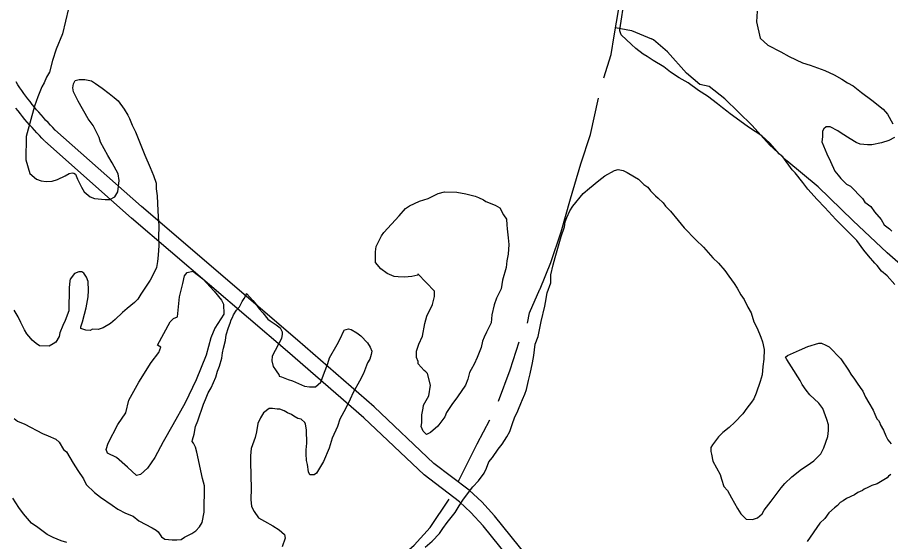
# Model space of a CAD drawing. Extents: x 3263578 to 3301413, y 764927 to 798602.
# Drawn here: x 3270632 to 3272360, y 778387 to 779425 of the extents above; entities that cross this region are included whole.
import ezdxf

# ---------------------------------------------------------------- set-up
doc = ezdxf.new("R2010")
doc.units = 0
for name, color, linetype in [('V-ROAD-CNTR', 7, 'Continuous'), ('V-SITE-VEGE', 7, 'Continuous'), ('V-TOPO-SHOR', 7, 'Continuous')]:
    doc.layers.add(name, color=color, linetype=linetype)

msp = doc.modelspace()

# ---------------------------------------------------------------- linework, layer by layer
at = {"layer": 'V-ROAD-CNTR'}
for points in [[(3270706.3, 779201.5), (3270701.4, 779206.4), (3270696.7, 779211.3), (3270692, 779216.3), (3270687.3, 779221.3), (3270682.8, 779226.4), (3270678.3, 779231.5), (3270673.8, 779236.7), (3270669.4, 779241.9), (3270665.1, 779247.2), (3270660.8, 779252.5), (3270656.6, 779257.9), (3270652.4, 779263.3), (3270648.3, 779268.7), (3270644.3, 779274.3), (3270640.3, 779279.8), (3270636.4, 779285.4), (3270632.6, 779291.1), (3270628.8, 779296.8)], [(3270684.9, 779180.4), (3270680, 779185.4), (3270675, 779190.6), (3270670.1, 779195.8), (3270665.2, 779201.1), (3270660.4, 779206.4), (3270655.6, 779211.8), (3270651, 779217.2), (3270646.3, 779222.7), (3270641.8, 779228.2), (3270637.3, 779233.8), (3270632.9, 779239.5), (3270628.5, 779245.2)], [(3272696.9, 777355.3), (3272614.2, 777447.5), (3272600.6, 777472.1), (3272583.8, 777492.6), (3272565.1, 777502.4), (3272490.5, 777536.7), (3272373.6, 777639.4), (3272167.1, 777841.8), (3271857.2, 778106), (3271817.8, 778142.7), (3271792.7, 778168.4), (3271575.9, 778437.4), (3271550.6, 778465.6), (3271525.7, 778488.5), (3271455.9, 778541.5), (3271337.4, 778653.7), (3271185.9, 778785.8), (3270877.1, 779050), (3270705.6, 779202.2)], [(3272674.5, 777335.2), (3272589.6, 777430), (3272575.7, 777455.2), (3272564.5, 777468.8), (3272551.9, 777475.4), (3272474, 777511.3), (3272353.2, 777617.4), (3272146.8, 777819.6), (3271837.3, 778083.6), (3271796.8, 778121.2), (3271770.2, 778148.5), (3271553.1, 778417.9), (3271529.2, 778444.5), (3271506.4, 778465.5), (3271436.4, 778518.6), (3271317.3, 778631.5), (3271166.3, 778763.1), (3270857.4, 779027.4), (3270685.7, 779179.7)]]:
    msp.add_lwpolyline(points, dxfattribs=at)
at = {"layer": 'V-SITE-VEGE'}
for points in [[(3272368.3, 778895.9), (3272353.1, 778912.9), (3272342.1, 778921.9), (3272333.4, 778933.2), (3272329, 778937.7), (3272315.9, 778952.3), (3272307.2, 778963.6), (3272293.1, 778982.7), (3272265.7, 779010.9), (3272251.5, 779024.5), (3272229.7, 779048.2), (3272214.4, 779064), (3272195.8, 779084.3), (3272186, 779097.8), (3272170.8, 779116.9), (3272165.3, 779122.6), (3272146.8, 779148.4), (3272140.3, 779154.1), (3272120.6, 779175.5), (3272105.3, 779190.2), (3272078.9, 779207.3), (3272061.3, 779219.8), (3272042.6, 779233.4), (3272036.1, 779239.1), (3272027.3, 779245.9), (3272017.4, 779253.8), (3271997.6, 779268.6), (3271980, 779280), (3271959.2, 779294.8), (3271941.6, 779305), (3271924, 779316.4), (3271910.8, 779326.6), (3271889.9, 779339.2), (3271877.8, 779347.2), (3271870.1, 779351.7), (3271855.8, 779363.1), (3271847.1, 779371), (3271826.3, 779390.2), (3271824.2, 779398), (3271824.2, 779400.3), (3271834.1, 779465.7)], [(3270732.6, 779442.2), (3270720.7, 779392.4), (3270708, 779361.5), (3270701, 779339.4), (3270695, 779316.2), (3270689.3, 779306.3), (3270684.7, 779295.2), (3270680.1, 779287.5), (3270672, 779267.6), (3270665.1, 779248.9), (3270648.5, 779189.1), (3270647.8, 779142.5), (3270656.2, 779115.7), (3270669.4, 779104.3), (3270678.2, 779100.9), (3270688.2, 779099.6), (3270700.5, 779100.5)], [(3272095.9, 779437), (3272094.5, 779415.9), (3272101.7, 779383.6), (3272117.1, 779370), (3272142.4, 779356.3), (3272158.9, 779347.1), (3272185.4, 779334.5), (3272200.9, 779329.8), (3272229.6, 779319.3), (3272248.3, 779311.2), (3272263.7, 779302.1), (3272274.7, 779295.2), (3272285.8, 779289.5), (3272302.2, 779275.9), (3272323.1, 779261.1), (3272345, 779243), (3272353.7, 779232.9), (3272364.6, 779213.8)], [(3270700.5, 779100.5), (3270710.5, 779103.7), (3270726.2, 779111.2), (3270734, 779115.5), (3270739.6, 779116.6), (3270742.9, 779116.5), (3270746.2, 779114.2), (3270750.5, 779104.2), (3270758, 779088.5), (3270763.4, 779079.5), (3270775.5, 779069.3), (3270784.3, 779065.8), (3270805.4, 779064.4), (3270814.3, 779064.2), (3270824.4, 779069.6), (3270830.1, 779079.5), (3270832.7, 779101.7), (3270830.7, 779115.1), (3270818.8, 779136.4), (3270810.2, 779151), (3270796.1, 779177.9), (3270793, 779186.8), (3270781.1, 779210.3), (3270771.3, 779223.8), (3270751.9, 779258.6), (3270742.2, 779277.6), (3270741.2, 779285.4), (3270742.4, 779293.2), (3270745.9, 779299.8), (3270753.7, 779301.9), (3270764.8, 779301.7), (3270778.1, 779299.3), (3270785.8, 779293.6), (3270799, 779284.5), (3270813.2, 779274.3), (3270823.1, 779266.3), (3270830.8, 779259.5), (3270842.7, 779242.7), (3270850.3, 779231.4), (3270853.6, 779224.7), (3270858.9, 779211.3), (3270865.4, 779197.9), (3270883.5, 779152), (3270894.2, 779127.4), (3270900.6, 779111.7), (3270905.9, 779096.1), (3270905.8, 779085), (3270907.8, 779071.6), (3270908.6, 779056.1), (3270910.4, 779029.4), (3270911.3, 779012.7), (3270910.9, 778988.2), (3270911.7, 778972.7), (3270910.3, 778953.8), (3270909, 778941.6), (3270906.6, 778929.4), (3270902, 778919.5), (3270894, 778904.1), (3270875.8, 778876.6), (3270870, 778866.7), (3270863.3, 778860.1), (3270848.6, 778848.1), (3270839.6, 778840.5), (3270824.9, 778826.3), (3270815.9, 778818.6), (3270801.3, 778810), (3270791.3, 778806.8), (3270780.2, 778807), (3270775.7, 778804.9), (3270766.8, 778805), (3270756.9, 778808.5), (3270756.9, 778811.8), (3270760.4, 778821.8), (3270764, 778837.3), (3270767.5, 778849.4), (3270771.2, 778871.6), (3270772.5, 778883.8), (3270771.7, 778901.6), (3270768.5, 778910.5), (3270763.1, 778918.4), (3270758.7, 778920.7), (3270753.1, 778920.8), (3270744.2, 778917.6), (3270736.2, 778906.6), (3270735.1, 778903.3), (3270733.7, 778888.9), (3270733, 778843.3), (3270726, 778824.5), (3270721.4, 778814.6), (3270715.6, 778800.3), (3270714.4, 778792.5), (3270707.6, 778781.5), (3270701.9, 778778.3), (3270694.1, 778773.9), (3270675.2, 778774.2), (3270668.6, 778778.8), (3270660.9, 778785.6), (3270657.7, 778789), (3270650, 778798), (3270645.7, 778805.8), (3270638.2, 778820.4)], [(3272367.5, 779187.1), (3272356.2, 779180.6), (3272341.7, 779176.4), (3272322.8, 779172.2), (3272313.9, 779172.4), (3272299.5, 779173.7), (3272291.7, 779177.2), (3272279.6, 779184.1), (3272262, 779195.4), (3272255.4, 779200), (3272240, 779208), (3272232.2, 779208.1), (3272227.7, 779203.8), (3272225.4, 779199.4), (3272225.2, 779188.3), (3272224, 779178.3), (3272233.6, 779154.8), (3272241.1, 779139.1), (3272249.7, 779120.1), (3272256.3, 779112.2), (3272261.7, 779105.4), (3272272.6, 779094.2), (3272280.4, 779090.7), (3272304.4, 779065.9), (3272308.7, 779059.1), (3272320.8, 779050.1), (3272328.4, 779039.9), (3272341.5, 779024.2), (3272346.9, 779014.1), (3272357.9, 779006.1), (3272362.3, 779001.6)], [(3271438.8, 778375.3), (3271452.4, 778387.3), (3271467.1, 778402.6), (3271473.9, 778412.5), (3271481.9, 778424.6), (3271497.7, 778444.4), (3271505.7, 778457.6), (3271514.8, 778470.7), (3271533, 778494.9), (3271544.3, 778506.9), (3271555.6, 778522.3), (3271560.2, 778532.2), (3271564.9, 778544.4), (3271571.7, 778553.2), (3271583.1, 778569.7), (3271591, 778579.5), (3271600.1, 778593.8), (3271605.9, 778604.8), (3271611.7, 778620.3), (3271615.2, 778631.4), (3271622.1, 778645.7), (3271623.2, 778649), (3271627.9, 778660.1), (3271631.3, 778667.8), (3271635.9, 778678.8), (3271639.4, 778687.6), (3271643, 778705.4), (3271646.6, 778718.6), (3271651.4, 778740.8), (3271653.8, 778755.2), (3271656.4, 778777.4), (3271662.2, 778792.8), (3271667, 778816.1), (3271668.2, 778822.7), (3271675.4, 778852.6), (3271676.6, 778860.4), (3271680.3, 778879.2), (3271687.3, 778899.1), (3271687.5, 778914.7), (3271692.3, 778934.6), (3271695.8, 778949), (3271707.6, 778991), (3271714.6, 779009.8), (3271715.9, 779019.8), (3271719.3, 779028.6), (3271725.1, 779041.8), (3271730.8, 779050.6), (3271751.2, 779075.9), (3271763.6, 779086.8), (3271782.7, 779102), (3271794, 779110.7), (3271813.1, 779121.5), (3271820.9, 779123.6), (3271830.8, 779121.3), (3271838.5, 779117.8), (3271852.8, 779108.7), (3271860.6, 779104.1), (3271871.5, 779093.9), (3271879.2, 779088.3), (3271884.6, 779081.5), (3271894.5, 779071.3), (3271900, 779066.8), (3271909.8, 779057.8), (3271914.1, 779051), (3271924, 779040.9), (3271939.2, 779022.8), (3271951.2, 779008.2), (3271974.2, 778984.5), (3271989.5, 778969.8), (3272008.1, 778948.4), (3272019, 778938.2), (3272032.1, 778923.6), (3272039.7, 778912.3), (3272050.6, 778897.7), (3272056, 778888.7), (3272063.6, 778875.3), (3272070.1, 778866.3), (3272077.6, 778850.6), (3272084.1, 778839.4), (3272089.4, 778821.5), (3272095.8, 778809.2), (3272103.3, 778791.3), (3272106.5, 778782.4), (3272109.6, 778766.8), (3272109.3, 778747.9), (3272106.8, 778733.5), (3272105.5, 778716.8), (3272101.9, 778703.6), (3272093.8, 778680.3), (3272089.1, 778669.3)], [(3271080.1, 778867.7), (3271084.6, 778875.4), (3271084.7, 778877.7), (3271097.8, 778864.1), (3271102.1, 778858.5), (3271109.7, 778847.3), (3271117.4, 778839.4), (3271127.2, 778827), (3271131.6, 778823.6), (3271143.7, 778815.6), (3271151.4, 778809.9), (3271155.7, 778802.1), (3271155.6, 778797.6), (3271154.4, 778788.8), (3271136, 778753.5), (3271134.8, 778744.6), (3271137.9, 778733.5), (3271142.2, 778726.7), (3271146.6, 778721.1), (3271148.8, 778717.7), (3271149.8, 778714.4), (3271154.2, 778713.2), (3271167.5, 778707.4), (3271176.3, 778705.1), (3271199.5, 778694.7), (3271209.5, 778693.4), (3271221.7, 778693.2), (3271231.8, 778702), (3271235.3, 778711.9), (3271245.8, 778739.5), (3271249.3, 778750.6), (3271264.2, 778777), (3271272.2, 778792.4), (3271275.6, 778800.2), (3271279.1, 778805.7), (3271282.4, 778806.7), (3271286.9, 778807.8), (3271292.4, 778806.6), (3271303.4, 778799.7), (3271311.1, 778794), (3271324.2, 778780.5), (3271329.6, 778771.5), (3271332.8, 778763.7), (3271331.6, 778757), (3271329.3, 778748.2), (3271324.7, 778740.5), (3271316.6, 778719.5), (3271308.6, 778704.1), (3271296, 778682), (3271290.2, 778668.8), (3271282.2, 778652.3), (3271277.6, 778643.5), (3271269.6, 778629.1), (3271264.9, 778614.8), (3271254.5, 778591.6), (3271248.6, 778571.7), (3271237.1, 778545.2), (3271233.7, 778538.6), (3271223.4, 778522.1), (3271218.9, 778518.8), (3271210, 778519), (3271207.9, 778524.6), (3271205.9, 778539), (3271203.8, 778546.9), (3271202.9, 778560.2), (3271203, 778568), (3271204.4, 778581.3), (3271204.5, 778589.1), (3271203.5, 778600.2), (3271203.7, 778608), (3271201.6, 778619.1), (3271200.6, 778622.5), (3271192.9, 778629.3), (3271186.3, 778630.5), (3271178.6, 778635), (3271174.2, 778638.4), (3271166.4, 778641.9), (3271159.8, 778645.3), (3271151, 778648.8), (3271145.4, 778648.9), (3271136.6, 778650.2), (3271129.9, 778650.3), (3271118.7, 778641.6), (3271112.9, 778631.7), (3271107.2, 778620.6), (3271104.7, 778604), (3271102.3, 778592.9), (3271094.2, 778570.8), (3271092.8, 778556.4), (3271092.6, 778544.2), (3271094, 778491.9), (3271093.7, 778469.7), (3271094.6, 778456.4), (3271100, 778446.3), (3271108.7, 778433.9), (3271120.8, 778427.1), (3271137.3, 778417.9), (3271149.4, 778409.9), (3271160.3, 778400.9), (3271161.3, 778393.1), (3271155.5, 778376.5)], [(3270625.1, 778630.6), (3270631.7, 778624.9), (3270646.1, 778619.1), (3270681.3, 778600.8), (3270692.4, 778596.2), (3270707.8, 778589.3), (3270714.4, 778583.6), (3270723, 778569), (3270728.5, 778564.5), (3270741.5, 778542.1), (3270751.3, 778527.5), (3270762.1, 778510.6), (3270767.5, 778499.4), (3270783.9, 778483.6), (3270796, 778474.5), (3270819, 778458.6), (3270830, 778450.6), (3270845.4, 778442.6), (3270860.9, 778436.8), (3270871.9, 778427.7), (3270898.3, 778414), (3270906, 778409.4), (3270910.4, 778406), (3270916.9, 778395.9), (3270923.5, 778391.3), (3270937.9, 778390), (3270946.8, 778389.9), (3270955.7, 778390.8), (3270962.5, 778395.2), (3270977, 778402.7), (3270984.9, 778408.1), (3270991.7, 778415.8), (3270997.4, 778424.6), (3271001, 778444.6), (3271001.9, 778496.8), (3270997.7, 778511.3), (3270986.3, 778563.7), (3270984.2, 778573.7), (3270979.9, 778581.6), (3270977.7, 778584.9), (3270977.8, 778588.3), (3270981.3, 778599.3), (3270983.8, 778614.8), (3270988.4, 778625.9), (3271000, 778659), (3271003.5, 778667.9), (3271009.3, 778681.1), (3271015, 778691), (3271024.2, 778712), (3271027.8, 778724.1), (3271031.2, 778734.1), (3271035.9, 778749.6), (3271037.2, 778760.7), (3271039.6, 778769.5), (3271043.2, 778785), (3271044.5, 778796.1), (3271049.1, 778810.5), (3271052.6, 778819.3), (3271054.9, 778825.9), (3271057.2, 778830.3), (3271059.5, 778835.8), (3271065.2, 778844.6), (3271070.9, 778851.2), (3271076.6, 778862.2), (3271080.1, 778867.7)], [(3270638.2, 778820.4), (3270632.8, 778831.6), (3270625.2, 778845)], [(3272156.1, 778754.9), (3272179.6, 778765.6), (3272196.4, 778773.1), (3272217.6, 778779.5), (3272223.1, 778779.4), (3272232, 778775.9), (3272238.6, 778772.5), (3272261.5, 778748.8), (3272276.7, 778726.3), (3272281, 778718.5), (3272288.7, 778708.3), (3272294.1, 778700.5), (3272299.5, 778691.5), (3272304.9, 778684.7), (3272310.3, 778672.4), (3272316.8, 778661.2), (3272325.4, 778646.6), (3272328.7, 778638.8), (3272333, 778629.8), (3272336.2, 778626.5), (3272338.4, 778622), (3272339.4, 778618.6), (3272345.9, 778607.4), (3272350.2, 778596.2), (3272354.5, 778588.4), (3272361.1, 778580.5)], [(3272089.1, 778669.3), (3272084.6, 778662.7), (3272075.5, 778650.6), (3272067.5, 778639.7), (3272051.7, 778623.2), (3272040.4, 778612.3), (3272028.1, 778602.5), (3272019, 778593.8), (3272007.7, 778578.4), (3272004.2, 778572.9), (3272004.1, 778565.1), (3272005.1, 778559.5), (3272008.3, 778546.2), (3272022.3, 778519.3), (3272025.5, 778510.3), (3272029.7, 778495.8), (3272037.3, 778487.9), (3272044.9, 778473.3), (3272056.8, 778452), (3272063.3, 778441.9), (3272074.2, 778430.7), (3272086.4, 778430.5), (3272096.5, 778433.6), (3272105.5, 778441.3), (3272110, 778449), (3272123.7, 778466.5), (3272131.6, 778477.5), (3272143, 778492.9), (3272150.9, 778501.7), (3272164.4, 778514.8), (3272183.6, 778530), (3272194.8, 778537.6), (3272208.3, 778546.3), (3272221.8, 778560.5), (3272227.6, 778572.6), (3272235.7, 778594.7), (3272237, 778606.9), (3272237.2, 778618), (3272234, 778628.1), (3272230.8, 778635.9), (3272225.5, 778650.5), (3272217.9, 778660.6), (3272200.4, 778677.5), (3272192.7, 778686.5), (3272185.1, 778697.8), (3272180.8, 778705.6), (3272163.5, 778732.6), (3272154.8, 778747.2), (3272151.6, 778751.6), (3272156.1, 778754.9)], [(3272360.1, 778519.4), (3272355.6, 778516.1), (3272353.3, 778512.8), (3272333.1, 778500.9), (3272323.1, 778497.8), (3272315.2, 778493.5), (3272307.4, 778490.2), (3272304, 778488.1), (3272295, 778483.8), (3272288.3, 778479.4), (3272272.6, 778471.9), (3272265.9, 778467.6), (3272260.3, 778464.3), (3272254.6, 778457.8), (3272249, 778453.4), (3272237.7, 778443.6), (3272229.8, 778432.6), (3272219.6, 778422.8), (3272194.6, 778386.5)], [(3270729, 778384.5), (3270717.9, 778388), (3270702.5, 778394.9), (3270690.3, 778400.7), (3270671.7, 778414.3), (3270659.6, 778423.4), (3270643.2, 778441.4), (3270634.5, 778453.8), (3270622.6, 778472.9)]]:
    msp.add_lwpolyline(points, dxfattribs=at)
msp.add_lwpolyline([(3271457, 778882.8), (3271424.2, 778916.7), (3271424.2, 778914.4), (3271411.9, 778911.3), (3271397.4, 778910.4), (3271385.2, 778910.6), (3271377.4, 778911.9), (3271363.1, 778917.6), (3271351, 778926.7), (3271340.1, 778939.1), (3271340.4, 778960.2), (3271341.7, 778971.3), (3271352.1, 778992.3), (3271356.6, 778998.9), (3271387.1, 779031.7), (3271399.6, 779046), (3271407.5, 779051.4), (3271427.6, 779061.1), (3271444.4, 779066.3), (3271464.5, 779076), (3271476.8, 779079.2), (3271501.2, 779078.8), (3271519, 779075.1), (3271537.8, 779070.4), (3271544.4, 779068.1), (3271554.3, 779063.5), (3271558.7, 779060.1), (3271577.5, 779053.1), (3271586.3, 779047.4), (3271593.9, 779033.9), (3271599.3, 779025), (3271600.2, 779013.8), (3271601.2, 779006), (3271603.1, 778988.2), (3271604, 778974.9), (3271602.6, 778956), (3271600.2, 778942.7), (3271598.8, 778929.4), (3271591.8, 778904), (3271589.3, 778887.3), (3271580.1, 778868.6), (3271575.4, 778855.3), (3271570.7, 778835.4), (3271569.3, 778819.9), (3271560.1, 778801.1), (3271555.5, 778791.2), (3271552.1, 778783.5), (3271549.6, 778771.3), (3271541.5, 778751.4), (3271535.8, 778738.2), (3271530, 778727.2), (3271526.6, 778721.7), (3271523.1, 778708.4), (3271518.4, 778696.3), (3271502.5, 778673.2), (3271491.1, 778657.8), (3271480.9, 778642.4), (3271477.4, 778633.6), (3271463.8, 778614.9), (3271449.2, 778602.9), (3271441.3, 778598.6), (3271434.8, 778605.4), (3271430.4, 778614.3), (3271431.7, 778622.1), (3271431.9, 778637.6), (3271434.4, 778650.9), (3271435.6, 778656.5), (3271445.9, 778675.2), (3271449.5, 778696.2), (3271443.3, 778719.7), (3271440, 778723.1), (3271436.7, 778725.3), (3271424.7, 778738.9), (3271424.7, 778743.3), (3271421.5, 778751.1), (3271421.7, 778763.4), (3271426.4, 778777.7), (3271433.3, 778793.2), (3271438.2, 778818.7), (3271441.7, 778833), (3271453.2, 778856.2), (3271456.8, 778871.7)], close=True, dxfattribs=at)
at = {"layer": 'V-TOPO-SHOR'}
for p, q in [((3271645.3, 778839.7), (3271665.8, 778886.5)), ((3271641.1, 778819.4), (3271645.3, 778839.7))]:
    msp.add_line(p, q, dxfattribs=at)
for points in [[(3271792.1, 779305.2), (3271807.1, 779351.2), (3271812.9, 779387.9), (3271822.1, 779442.1), (3271832.1, 779482), (3271843.6, 779520.7), (3271850, 779574.4), (3271862.3, 779650.7), (3271872.5, 779732.7), (3271890.4, 779801.3), (3271915.7, 779883.7), (3271933, 779930.8), (3271946.4, 780003), (3271969.6, 780096.9), (3271984.7, 780185.8), (3272005.2, 780264.8), (3272022.4, 780340.1)], [(3271815.6, 779404.9), (3271847, 779398.5), (3271886.7, 779382.4)], [(3272433.3, 778888.5), (3272352.9, 778958.7), (3272285.2, 779022.5), (3272216.5, 779089), (3272154.5, 779140.7), (3272120.4, 779172.4), (3272086.2, 779210.6), (3272031.8, 779263.3), (3272001, 779287.7), (3271982.4, 779291.9), (3271956.2, 779314.4), (3271918, 779356.6), (3271890.7, 779380.4), (3271886.7, 779382.4)], [(3271665.8, 778886.5), (3271666.2, 778887.1), (3271687.7, 778939.5), (3271707.8, 778999.9), (3271726.3, 779065.2), (3271747, 779134.8), (3271765.8, 779192.7), (3271781.6, 779264.9)], [(3270952.2, 778871.2), (3270959.2, 778897.5), (3270962.2, 778912.7), (3270967.4, 778919.2), (3270978.4, 778922), (3270998.8, 778907.1), (3271020.7, 778882.6), (3271035.5, 778864.6), (3271039.6, 778856.6), (3271040.2, 778837), (3271022.2, 778809), (3271014.6, 778789.9), (3271005.4, 778756), (3270985.4, 778707.1), (3270963.5, 778661.4), (3270939.2, 778618.1), (3270920, 778584.1), (3270903.5, 778553), (3270889, 778532.3), (3270875, 778519.2), (3270867.1, 778517.4), (3270849.5, 778533.9), (3270827.3, 778552.9), (3270809.6, 778561.6), (3270807.3, 778569.2), (3270811.3, 778581.6), (3270830.3, 778618.5), (3270846.4, 778641.8), (3270852.1, 778666.4), (3270871.7, 778702.5), (3270895.9, 778741.6), (3270911.1, 778761.3), (3270915.1, 778771.4), (3270908.6, 778775.7), (3270933.6, 778821.9), (3270940.7, 778828.4), (3270948.6, 778831.4), (3270952.2, 778871.2)], [(3271583.7, 778664.6), (3271606.8, 778726.6), (3271624.6, 778781.9)], [(3271504.6, 778506.6), (3271541.8, 778580.3), (3271566.5, 778627.5)], [(3271153.9, 778245.1), (3271181.3, 778272.4), (3271212.4, 778295.7), (3271241.1, 778309.3), (3271283.6, 778324), (3271329.5, 778333.9), (3271360.5, 778341.9), (3271390.7, 778356.2), (3271416.7, 778379.4), (3271448.6, 778414.4), (3271486.3, 778470.7)]]:
    msp.add_lwpolyline(points, dxfattribs=at)

doc.saveas('drawing.dxf')
